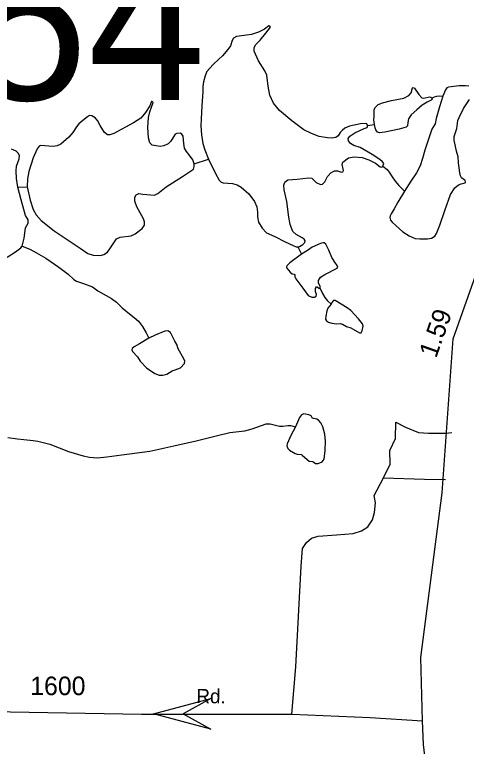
# Model space of a CAD drawing. Extents: x 2126262 to 2293712, y 749403 to 919119.
# Drawn here: x 2226454 to 2229493, y 834848 to 839771 of the extents above; entities that cross this region are included whole.
import ezdxf

# ---------------------------------------------------------------- set-up
doc = ezdxf.new("R2010")
doc.units = 0
for name, color, linetype in [('Exist Hydrographic Misc Water Feature', 7, 'Continuous'), ('Exist Road Non-System Structure Pedestrian Cattle Undrpass Attributed CELL', 7, 'Continuous'), ('Exist Road Non-System Type 51', 7, 'Continuous'), ('Exist Road Primary Interstate Structure Pedestrian Cattle Undrpass Number Label', 7, 'Continuous'), ('Exist Road Secondary Mileage Hundredths English Label', 7, 'Continuous'), ('Exist Road Secondary Type 51 Attributed', 7, 'Continuous'), ('Exist Road Secondary Type 51 Label', 7, 'Continuous'), ('Exist Road Secondary Type 51 Number Label', 7, 'Continuous')]:
    doc.layers.add(name, color=color, linetype=linetype)

msp = doc.modelspace()

# ---------------------------------------------------------------- linework, layer by layer
at = {"layer": 'Exist Hydrographic Misc Water Feature'}
for p, q in [((2228827.9, 839024.6), (2228874.2, 839031.9)), ((2227660.9, 838768.1), (2227757.2, 838798.5)), ((2226474.6, 838609.2), (2226537.3, 838612.1)), ((2228358.3, 838208.4), (2228382.8, 838160))]:
    msp.add_line(p, q, dxfattribs=at)
for points in [[(2228827.9, 839024.6), (2228822.5, 839035.5), (2228812.7, 839037.7), (2228781.2, 839036.6), (2228706.3, 839020.3), (2228675.9, 839006.2), (2228656.4, 838992), (2228643.4, 838977.9), (2228630.4, 838956.2), (2228615.2, 838945.3), (2228589.1, 838939.9), (2228559.8, 838941), (2228503.3, 838950.8), (2228451.2, 838971.4), (2228399.8, 838996.8), (2228319.4, 839056.6), (2228235.9, 839125), (2228194.6, 839176), (2228171.8, 839229.3), (2228159.9, 839289), (2228150.1, 839362.9), (2228137.1, 839393.3), (2228093.6, 839460.6), (2228065.4, 839525.3), (2228064.3, 839548.1), (2228074.1, 839568.7), (2228106.7, 839599.1), (2228143.6, 839645.8), (2228175.1, 839686), (2228171.8, 839693.6), (2228163.1, 839695.8), (2228136, 839674.1), (2228094.7, 839652.3), (2228048, 839637.1), (2227998.1, 839630.6), (2227946, 839624.1), (2227926.5, 839613.2), (2227916.7, 839595.9), (2227905.8, 839560), (2227887.4, 839536.1), (2227852.6, 839494.8), (2227827.1, 839470.9), (2227789.1, 839436.2), (2227747.9, 839388.4), (2227735.9, 839359.1), (2227725.1, 839318.9), (2227720.7, 839288.5), (2227719.7, 839250.5), (2227714.2, 839160.1), (2227708.8, 839066.7), (2227706.6, 839023.2), (2227711, 838962.4), (2227720.7, 838904.8), (2227732.7, 838861.4), (2227757.2, 838798.5)], [(2228874.2, 839031.9), (2228870.9, 839063.4), (2228873.1, 839087.3), (2228872, 839132.9), (2228880.7, 839149.2), (2228900.2, 839166.6), (2228929.5, 839178.5), (2228990.3, 839192.7), (2229072.8, 839210), (2229106.5, 839227.4), (2229122.8, 839244.8), (2229130.4, 839279.6), (2229135.8, 839280.6), (2229144.5, 839275.2), (2229172.7, 839233.9), (2229194.4, 839211.1), (2229206.3, 839210), (2229245.4, 839218.7), (2229254.1, 839216.6), (2229260.6, 839210)], [(2229510.3, 839289.6), (2229486.4, 839291.7), (2229445.2, 839291.7), (2229373.5, 839283), (2229361.6, 839277.6), (2229352.9, 839264.6), (2229334.4, 839222)], [(2229260.6, 839210), (2229263.9, 839201.4), (2229256.3, 839194.8), (2229229.1, 839181.8), (2229196.6, 839161.2), (2229159.7, 839129.7), (2229122.8, 839097.1), (2229104.3, 839069.9), (2229098.9, 839044.9), (2229096.7, 839023.2), (2229088, 839014.5), (2229040.3, 839000.4), (2228944.7, 838980.9), (2228907.8, 838976.5), (2228894.8, 838980.9), (2228883.9, 838995), (2228879.6, 839009.1), (2228874.2, 839031.9)], [(2229334.4, 839222), (2229311.6, 839150.5), (2229288.9, 839072.3), (2229282.3, 839036.5), (2229260.6, 838999.5), (2229231.3, 838913.7), (2229213.9, 838859.1), (2229198.7, 838802.6), (2229181.4, 838753.7), (2229157.5, 838707), (2229120.6, 838651.6), (2229078, 838584.4)], [(2229260.6, 839210), (2229278, 839217.6), (2229294.3, 839222), (2229313.8, 839224.2), (2229334.4, 839222)], [(2227660.9, 838768.1), (2227653.4, 838794.1), (2227634.9, 838818), (2227609.9, 838849.5), (2227595.8, 838873.4), (2227591.5, 838904.9), (2227587.1, 838953.8), (2227578.4, 838966.8), (2227567.6, 838973.4), (2227545.9, 838972.3), (2227533.9, 838965.8), (2227522, 838949.5), (2227505.7, 838920.1), (2227486.2, 838902.8), (2227456.9, 838887.6), (2227433, 838884.3), (2227379.8, 838893), (2227363.5, 838908.2), (2227354.8, 838941.9), (2227350.5, 839012.5), (2227354.8, 839078.7), (2227362.4, 839117.8), (2227385.2, 839180.8), (2227379.8, 839187.3), (2227374.4, 839187.3), (2227362.4, 839156.9), (2227334.2, 839113.5), (2227302.7, 839075.5), (2227252.8, 839044), (2227121.4, 838972.3), (2227094.3, 838962.5), (2227078, 838962.5), (2227057.4, 838977.7), (2227029.1, 839024.4), (2227010.4, 839059.2), (2226996.2, 839077.6), (2226973.5, 839090.7), (2226958.3, 839091.8), (2226943.1, 839084.2), (2226912.7, 839059.2), (2226885.5, 839037.4), (2226870.3, 839016.8), (2226845.4, 838978.8), (2226819.3, 838947.3), (2226765, 838899.5), (2226739, 838887.6), (2226712.9, 838884.3), (2226628.2, 838889.7), (2226618.5, 838885.4), (2226605.4, 838868), (2226579.4, 838808.3), (2226549, 838715.9), (2226539.2, 838666), (2226537.3, 838612.1)], [(2229078, 838584.4), (2229031.6, 838508.4), (2229006.6, 838464.9), (2228987.1, 838431.2), (2228980.6, 838417.1), (2228978.4, 838405.2), (2228981.6, 838388.9), (2228994.7, 838374.8), (2229017.5, 838353), (2229066.3, 838310), (2229108.6, 838281.8), (2229148.8, 838265.5), (2229179.2, 838263.3), (2229232.4, 838262.2), (2229259.5, 838266.6), (2229281.3, 838279.6), (2229293.2, 838299.2), (2229314.9, 838353.5), (2229347.5, 838453.4), (2229386.6, 838560.9), (2229414.8, 838605.5), (2229439.7, 838626.1), (2229457.1, 838633.7), (2229484.3, 838640.2), (2229487.5, 838646.7), (2229485.3, 838655.4), (2229461.5, 838672.8), (2229453.9, 838686.9), (2229448.4, 838706.5), (2229440.8, 838773.1), (2229437.6, 838813.3), (2229427.8, 838852.4), (2229411.5, 838926.2), (2229411.5, 838950.1), (2229430, 839004.4), (2229436.5, 839059.8), (2229444.1, 839079.4), (2229474.5, 839140.2), (2229513.6, 839200.5)], [(2228931.6, 838752), (2228937.6, 838769.4), (2228930, 838781.3), (2228911.5, 838795.4), (2228858.3, 838830.2), (2228778, 838876.9), (2228736.7, 838889.9), (2228712.9, 838903), (2228699.8, 838922.5), (2228697.7, 838936.6), (2228709.6, 838954), (2228742.2, 838974.7), (2228805.1, 839005.1), (2228824.7, 839012.7), (2228827.9, 839018.1), (2228827.9, 839024.6)], [(2226474.6, 838609.2), (2226466, 838668.9), (2226463.8, 838720), (2226467, 838751.5), (2226484.4, 838801.4), (2226485.5, 838823.1), (2226476.8, 838839.4), (2226463.8, 838851.4), (2226432.3, 838866.6)], [(2228358.3, 838208.4), (2228370.9, 838211.6), (2228393.7, 838223.6), (2228405.6, 838237.7), (2228407.8, 838249.6), (2228402.4, 838259.4), (2228389.4, 838269.2), (2228347, 838292), (2228326.4, 838312.6), (2228306.9, 838358.3), (2228298.2, 838408.2), (2228286.2, 838513.6), (2228267.8, 838592.9), (2228265.6, 838624.4), (2228271, 838643.9), (2228292.7, 838660.2), (2228354.6, 838663.5), (2228431.7, 838672.2), (2228454.5, 838670), (2228482.7, 838641.7), (2228512, 838628.7), (2228526.1, 838630.9), (2228541.3, 838647.2), (2228559.8, 838683), (2228581.5, 838705.8), (2228606.5, 838720), (2228627.1, 838720), (2228653.1, 838710.2), (2228661.8, 838712.4), (2228666.2, 838722.1), (2228661.8, 838741.7), (2228657.5, 838762.9), (2228662.9, 838778.1), (2228699.8, 838808.5), (2228738.9, 838815), (2228791.6, 838810.7), (2228836.1, 838794.4), (2228882.7, 838772.6), (2228913.1, 838747.7), (2228924, 838745.5), (2228931.6, 838752)], [(2226537.3, 838612.1), (2226557.9, 838523), (2226578.5, 838460), (2226598.1, 838424.2), (2226631.7, 838386.2), (2226720.3, 838317.2), (2226895.1, 838199.9), (2226947.2, 838163), (2226981.9, 838152.1), (2227030.8, 838149.9), (2227054.7, 838156.4), (2227079.6, 838173.8), (2227098.1, 838202.1), (2227138.2, 838261.8), (2227163.2, 838274.8), (2227237, 838283.5), (2227265.3, 838295.5), (2227311.9, 838331.3), (2227327.1, 838354.1), (2227328.2, 838376.9), (2227321.7, 838396.5), (2227276.1, 838479), (2227263.1, 838517.1), (2227262.5, 838543.7), (2227271.2, 838558.9), (2227288.6, 838566.5), (2227316.8, 838562.1), (2227395, 838556.7), (2227417.8, 838567.6), (2227473.1, 838613.2), (2227582.8, 838682.7), (2227644.7, 838721.4), (2227657.7, 838732.2), (2227662, 838748.5), (2227660.9, 838768.1)], [(2227757.2, 838798.5), (2227804.7, 838701.8), (2227830.7, 838656.2), (2227842.7, 838644.2), (2227857.9, 838638.8), (2227919.7, 838634.5), (2227951.2, 838626.9), (2227977.3, 838609.5), (2228030.5, 838564.6), (2228068.5, 838514.7), (2228083.7, 838477.7), (2228088, 838441.9), (2228088, 838410.4), (2228095.6, 838375.6), (2228118.4, 838333.3), (2228147.7, 838303.9), (2228204.2, 838277.9), (2228274.7, 838243.1), (2228327.9, 838218.1), (2228347.5, 838209.4), (2228358.3, 838208.4)], [(2228931.6, 838752), (2228959.7, 838728.3), (2228974.3, 838712), (2228993.3, 838680.5), (2229013.9, 838651.2), (2229039.4, 838622.4), (2229078, 838584.4)], [(2226505, 838213.4), (2226517, 838267.7), (2226527.8, 838336.1), (2226544.1, 838368.7), (2226544.1, 838391.5), (2226526.7, 838419.7), (2226498.5, 838525.5), (2226474.6, 838609.2)], [(2228509.9, 837929), (2228509.9, 837940.9), (2228499, 837965.9), (2228499, 837983.3), (2228512, 838003.9), (2228541.3, 838022.4), (2228624.9, 838064.8), (2228628.2, 838072.4), (2228624.9, 838083.2), (2228607.6, 838105), (2228588, 838137.5), (2228568.5, 838186.2), (2228546.8, 838227.5), (2228535.9, 838236.2), (2228528.3, 838236.2), (2228512, 838231.8), (2228456.7, 838205.8), (2228425.2, 838185.1), (2228382.8, 838160)], [(2226403, 838139.5), (2226459.4, 838174.3), (2226495.3, 838201.4), (2226505, 838213.4)], [(2226505, 838213.4), (2226556.6, 838193.8), (2226601.1, 838168.8), (2226663, 838131.9), (2226750.9, 838071.1), (2226815, 838024.8), (2226853, 837987.9), (2226870.3, 837978.1), (2226918.1, 837962.9), (2226976.7, 837939), (2227014.2, 837912.9), (2227105.4, 837860.8), (2227140.1, 837836.9), (2227177, 837798.9), (2227226.9, 837758.7), (2227258.4, 837733.7), (2227287.7, 837709.3), (2227314.9, 837672.3), (2227337.7, 837631.1), (2227356.1, 837594.1)], [(2228382.8, 838160), (2228305.8, 838101.4), (2228286.2, 838081.8), (2228281.9, 838072), (2228284.1, 838064.4), (2228307.9, 838037.3), (2228322.1, 838027.5), (2228334, 838025.3), (2228339.4, 838017.7), (2228339.4, 838006.9), (2228345.9, 837993.8), (2228392.6, 837930.8), (2228428.4, 837880.9), (2228453.4, 837870.3), (2228471.9, 837869.3), (2228481.6, 837875.8), (2228484.9, 837887.7), (2228478.4, 837907.3), (2228477.3, 837929), (2228483.8, 837938.8), (2228490.3, 837938.8), (2228501.2, 837930.1), (2228509.9, 837929)], [(2228509.9, 837929), (2228525.1, 837894), (2228541.3, 837866.9), (2228559.8, 837845.1), (2228582.6, 837822.3)], [(2226407.6, 836926.2), (2226472.7, 836916.4), (2226515, 836912.1), (2226579.1, 836906.7), (2226609.5, 836901.2), (2226690.9, 836880.6), (2226816.8, 836832.8), (2226914.5, 836802.4), (2226957.9, 836792.6), (2227011.1, 836789.4), (2227073, 836795.9), (2227176.1, 836808.9), (2227364.2, 836835), (2227525.9, 836869.7), (2227675.7, 836904.5), (2227819, 836939.3), (2227900.9, 836958.8), (2227942.1, 836963.1), (2228001.8, 836971.8), (2228051.8, 836984.9), (2228146.2, 837018.5), (2228172.3, 837018.5), (2228199.4, 837012), (2228235.2, 837001.2), (2228259.1, 837001.2), (2228291.7, 837007.7), (2228310.1, 837007.7), (2228343.8, 836997.9)]]:
    msp.add_lwpolyline(points, dxfattribs=at)
for points in [[(2228582.6, 837822.3), (2228562, 837795.6), (2228553.3, 837777.1), (2228546.8, 837742.4), (2228545.7, 837721.7), (2228552.2, 837709.8), (2228565.2, 837702.2), (2228588, 837695.7), (2228618.4, 837690.2), (2228645.6, 837692.4), (2228660.7, 837688.1), (2228685.7, 837671.8), (2228716.1, 837663.1), (2228773.6, 837629.4), (2228785.6, 837630.5), (2228792.1, 837643.5), (2228799.7, 837674), (2228795.4, 837691.3), (2228768.2, 837723.9), (2228715, 837779.3), (2228690.1, 837797.8), (2228609.7, 837847.7), (2228600, 837846.7), (2228588, 837834.7)], [(2227356.1, 837594.1), (2227293.9, 837555.2), (2227257, 837536.8), (2227245.1, 837524.8), (2227242.9, 837516.1), (2227247.2, 837504.2), (2227279.8, 837468.3), (2227298.3, 837440.1), (2227340.6, 837395.6), (2227397, 837357.5), (2227425.3, 837345.6), (2227451.3, 837344.5), (2227478.5, 837351), (2227513.2, 837374.9), (2227533.8, 837380.4), (2227570.7, 837394.5), (2227595.7, 837422.7), (2227599, 837439), (2227592.4, 837455.3), (2227553.4, 837521.6), (2227545.8, 837550.9), (2227531.7, 837573.7), (2227502.3, 837633.4), (2227483.9, 837643.2), (2227465.4, 837642.1), (2227399.2, 837615)], [(2228343.8, 836997.9), (2228311.2, 836940.3), (2228287.3, 836882.8), (2228285.2, 836869.7), (2228292.8, 836851.3), (2228303.6, 836841.5), (2228340.5, 836818.7), (2228355.7, 836813.3), (2228382.9, 836812.2), (2228389.4, 836806.7), (2228420.9, 836777.4), (2228436.1, 836767.6), (2228459.9, 836765.5), (2228478.4, 836751.3), (2228496.8, 836750.3), (2228524, 836763.3), (2228535.9, 836779.6), (2228543.5, 836838.2), (2228545.7, 836902.3), (2228540.3, 836947.9), (2228528.3, 836996.8), (2228514.2, 837025.1), (2228499, 837042.4), (2228487.1, 837050), (2228464.3, 837053.3), (2228455.6, 837058.7), (2228448, 837071.8), (2228433.9, 837079.4), (2228400.2, 837085.9), (2228385, 837079.4), (2228370.9, 837059.8)]]:
    msp.add_lwpolyline(points, close=True, dxfattribs=at)
at = {"layer": 'Exist Road Non-System Structure Pedestrian Cattle Undrpass Attributed CELL'}
msp.add_lwpolyline([(2227774.3, 834963.2), (2227388, 835066.8), (2227774.3, 835170.3), (2227588, 835066.8)], close=True, dxfattribs=at)
at = {"layer": 'Exist Road Non-System Type 51'}
for points in [[(2228934.7, 836655), (2228980.7, 836747.2), (2228977.9, 836839.3), (2229016.8, 836918.1), (2229019.6, 837029.8), (2229083.8, 836996.3), (2229171.7, 836960), (2229238.7, 836954.4), (2229355.9, 836955.8), (2229395.2, 836958.5)], [(2228318.4, 835064.9), (2228346.3, 835383.9), (2228382.5, 836060.7), (2228390.9, 836178), (2228416.7, 836219.2), (2228451.6, 836248.5), (2228496.2, 836261), (2228620.4, 836270.8), (2228730.6, 836279.2), (2228787.5, 836296.9), (2228830.7, 836324.8), (2228861.4, 836370.9), (2228875.4, 836421.2), (2228881.7, 836486.1), (2228873.3, 836535), (2228934.7, 836655)], [(2228934.7, 836655), (2229210.9, 836646.7), (2229352, 836642.3)]]:
    msp.add_lwpolyline(points, dxfattribs=at)
at = {"layer": 'Exist Road Secondary Type 51 Attributed'}
for points in [[(2229198, 835019.5), (2229187, 835445.9), (2229331.4, 836553.9), (2229403.7, 837589.6), (2229668.5, 838336.2), (2229788.8, 839082.9), (2229909.2, 839516.5), (2229861, 839853.7), (2229716.6, 840118.6), (2229524, 840431.7), (2229331.4, 840768.9), (2229090.7, 841082), (2228922.2, 841563.8), (2228898.1, 841732.4), (2228898.1, 841973.2), (2228922.2, 842358.6), (2229054.7, 843072.3)], [(2222057.6, 837108.1), (2222208.2, 836945.7), (2222317, 836850.8), (2222523.5, 836750.2), (2222956, 836568.7), (2224483.6, 835978.1), (2224831, 835831.5), (2224931.4, 835775.7), (2225054.2, 835658.4), (2225375, 835326.1), (2225509, 835225.5), (2225721, 835130.6), (2225919.1, 835088.7), (2227307.2, 835065), (2227581.8, 835064.7), (2228318.4, 835064.9), (2228845.8, 835042.5), (2229198, 835019.5)], [(2230202.1, 832387.6), (2230123.3, 832565.6), (2230029.8, 832755.6), (2229740.3, 833321.8), (2229535.9, 833788.9), (2229473.1, 833953.6), (2229376.1, 834180.6), (2229292.4, 834388.6), (2229253.4, 834568.8), (2229220.6, 834727.2), (2229205.2, 834859.9), (2229198, 835019.5)]]:
    msp.add_lwpolyline(points, dxfattribs=at)

# ---------------------------------------------------------------- texts
at = {"layer": 'Exist Road Primary Interstate Structure Pedestrian Cattle Undrpass Number Label'}
msp.add_text('U154', height=1066.27, dxfattribs=at).set_placement((2224330.3, 839196.9))
at = {"layer": 'Exist Road Secondary Mileage Hundredths English Label'}
msp.add_text('1.59', height=125, rotation=70.4736, dxfattribs=at).set_placement((2229289.6, 837454.9))
at = {"layer": 'Exist Road Secondary Type 51 Label'}
msp.add_text('Rd.', height=95, rotation=359.0398, dxfattribs=at).set_placement((2227675.7, 835139.7))
at = {"layer": 'Exist Road Secondary Type 51 Number Label'}
msp.add_text('1600', height=125, dxfattribs=at).set_placement((2226558.7, 835192.4))

doc.saveas('drawing.dxf')
